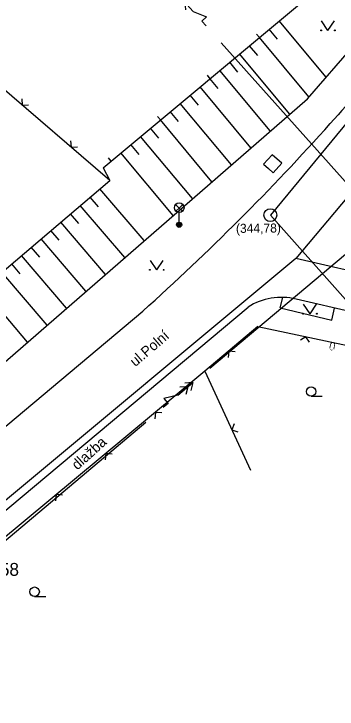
# Model space of a CAD drawing. Extents: x -614582 to -612559, y -1157748 to -1156203.
# Drawn here: x -613224 to -613198.9, y -1156869.3 to -1156815.3 of the extents above; entities that cross this region are included whole.
import ezdxf

# ---------------------------------------------------------------- set-up
doc = ezdxf.new("R2010")
doc.units = 0
for name, color, linetype in [('Vrstva 1', 7, 'Continuous'), ('Vrstva 10', 7, 'Continuous'), ('Vrstva 11', 7, 'Continuous'), ('Vrstva 12', 7, 'Continuous'), ('Vrstva 13', 7, 'Continuous'), ('Vrstva 15', 7, 'Continuous'), ('Vrstva 17', 7, 'Continuous'), ('Vrstva 35', 7, 'Continuous'), ('Vrstva 4', 7, 'Continuous'), ('Vrstva 48', 7, 'Continuous'), ('Vrstva 49', 7, 'Continuous'), ('Vrstva 5', 7, 'Continuous'), ('Vrstva 7', 7, 'Continuous')]:
    doc.layers.add(name, color=color, linetype=linetype)

# ---------------------------------------------------------------- blocks, each defined once
blk = doc.blocks.new('PLOTD0')
at = {"layer": 'Vrstva 1'}
blk.add_lwpolyline([(3.5, -3.5), (0, 0), (-3.5, -3.5)], dxfattribs=at)
blk = doc.blocks.new('PLOTDR')
at = {"layer": 'Vrstva 1'}
blk.add_lwpolyline([(-3.5, 3.5), (0, 0), (3.5, 3.5)], dxfattribs=at)
blk = doc.blocks.new('SC3408')
at = {"layer": 'Vrstva 11'}
for points in [[(0, 5.5), (-2.5, 8)], [(0, 5.5), (-2.5, 3)], [(0, 5.5), (2.5, 8)], [(0, 5.5), (2.5, 3)], [(0, -5.5), (0, 2)]]:
    blk.add_lwpolyline(points, dxfattribs=at)
for centre, radius in [((0, 5.75), 3.75), ((0, -7.5), 2), ((0, -7.5), 1.6), ((0, -7.5), 1.2), ((0, -7.5), 0.8), ((0, -7.5), 0.4)]:
    blk.add_circle(centre, radius, dxfattribs=at)
blk = doc.blocks.new('SC3407')
at = {"layer": 'Vrstva 10'}
blk.add_lwpolyline([(0, -5), (5, -5), (5, 5), (-5, 5), (-5, -5), (0, -5)], dxfattribs=at)
blk = doc.blocks.new('PLOTD1')
at = {"layer": 'Vrstva 1'}
blk.add_line((0, 3.5), (0, 0), dxfattribs=at)
blk = doc.blocks.new('SC3413')
at = {"layer": 'Vrstva 15'}
for points in [[(0, -0.625), (-10, 4.375), (-10, -0.625), (-15, -0.625)], [(10, -0.625), (5, 3.125)], [(15, -0.625), (10, 3.125)], [(0, -0.625), (15, -0.625), (10, -4.375)], [(15, -0.625), (10, -0.625), (5, -4.375)]]:
    blk.add_lwpolyline(points, dxfattribs=at)
blk = doc.blocks.new('SC3400')
at = {"layer": 'Vrstva 10'}
blk.add_circle((0, 0), 5, dxfattribs=at)

msp = doc.modelspace()

# ---------------------------------------------------------------- linework, layer by layer
at = {"layer": 'Vrstva 12'}
for p, q in [((-613199.755, -1156820.235), (-613203.399, -1156815.863)), ((-613203.523, -1156817.276), (-613204.167, -1156816.504)), ((-613201.085, -1156821.762), (-613204.935, -1156817.144)), ((-613205.059, -1156818.556), (-613205.703, -1156817.784)), ((-613202.578, -1156823.096), (-613206.471, -1156818.424)), ((-613206.596, -1156819.837), (-613207.239, -1156819.065)), ((-613204.087, -1156824.409), (-613208.007, -1156819.705)), ((-613208.132, -1156821.117), (-613208.776, -1156820.345)), ((-613205.596, -1156825.722), (-613209.544, -1156820.986)), ((-613209.668, -1156822.398), (-613210.312, -1156821.626)), ((-613207.105, -1156827.035), (-613211.08, -1156822.266)), ((-613211.205, -1156823.678), (-613211.848, -1156822.906)), ((-613208.614, -1156828.348), (-613212.616, -1156823.547)), ((-613212.741, -1156824.959), (-613213.384, -1156824.187)), ((-613210.123, -1156829.661), (-613214.153, -1156824.827)), ((-613214.277, -1156826.239), (-613214.921, -1156825.467)), ((-613211.632, -1156830.975), (-613215.689, -1156826.108)), ((-613213.873, -1156832.925), (-613217.315, -1156828.892)), ((-613217.423, -1156830.305), (-613218.076, -1156829.541)), ((-613215.382, -1156834.238), (-613218.836, -1156830.19)), ((-613218.944, -1156831.603), (-613219.597, -1156830.839)), ((-613216.891, -1156835.551), (-613220.358, -1156831.488)), ((-613220.466, -1156832.902), (-613221.118, -1156832.137)), ((-613218.4, -1156836.864), (-613221.879, -1156832.786)), ((-613221.987, -1156834.2), (-613222.64, -1156833.436)), ((-613219.908, -1156838.177), (-613223.4, -1156834.085)), ((-613223.509, -1156835.498), (-613224.161, -1156834.734)), ((-613221.417, -1156839.49), (-613224.922, -1156835.383)), ((-613222.926, -1156840.803), (-613226.443, -1156836.681))]:
    msp.add_line(p, q, dxfattribs=at)
at = {"layer": 'Vrstva 15'}
for p, q in [((-613195.401, -1156831.566), (-613207.904, -1156817.551)), ((-613208.771, -1156842.832), (-613195.401, -1156831.566)), ((-613227.111, -1156858.286), (-613213.741, -1156847.021))]:
    msp.add_line(p, q, dxfattribs=at)
at = {"layer": 'Vrstva 17'}
for p, q in [((-613153.501, -1156776.546), (-613202.111, -1156834.306)), ((-613202.111, -1156834.306), (-613285.281, -1156903.656)), ((-613185.961, -1156838.036), (-613202.111, -1156834.306))]:
    msp.add_line(p, q, dxfattribs=at)
at = {"layer": 'Vrstva 4'}
for p, q in [((-613201.211, -1156821.906), (-613164.812, -1156780.119)), ((-613235.654, -1156851.878), (-613201.211, -1156821.906)), ((-613217.071, -1156827.266), (-613216.551, -1156828.246)), ((-613230.871, -1156840.466), (-613216.551, -1156828.246)), ((-613203.331, -1156838.136), (-613203.126, -1156837.339)), ((-613178.461, -1156842.976), (-613202.091, -1156837.466)), ((-613242.031, -1156868.466), (-613205.811, -1156838.086)), ((-613233.131, -1156854.486), (-613213.991, -1156838.406)), ((-613203.331, -1156838.136), (-613199.321, -1156839.106)), ((-613199.321, -1156839.106), (-613199.101, -1156838.163))]:
    msp.add_line(p, q, dxfattribs=at)
for centre, radius, start, end in [((-612762.676, -1157214.744), 586.144, 136.755048, 138.170586), ((-613339.047, -1156698.876), 187.37, 311.86875, 318.17059), ((-613203.206, -1156842.247), 4.909, 76.8744, 122.0502)]:
    msp.add_arc(centre, radius, start, end, dxfattribs=at)
at = {"layer": 'Vrstva 48'}
for p, q in [((-613188.77, -1156812.402), (-613204.081, -1156830.946)), ((-613204.081, -1156830.946), (-613198.261, -1156837.496))]:
    msp.add_line(p, q, dxfattribs=at)
at = {"layer": 'Vrstva 5'}
for p, q in [((-613217.071, -1156827.266), (-613201.091, -1156813.946)), ((-613216.551, -1156828.246), (-613230.935, -1156815.895)), ((-613205.051, -1156839.606), (-613209.161, -1156843.076)), ((-613205.051, -1156839.606), (-613196.431, -1156841.426)), ((-613209.161, -1156843.076), (-613240.711, -1156869.256)), ((-613209.161, -1156843.076), (-613205.629, -1156850.749))]:
    msp.add_line(p, q, dxfattribs=at)
at = {"layer": 'Vrstva 7'}
for points in [[(-613199.609, -1156816.596), (-613200.109, -1156815.863)], [(-613199.609, -1156816.596), (-613199.109, -1156815.863)], [(-613212.9, -1156835.197), (-613213.4, -1156834.464)], [(-613212.9, -1156835.197), (-613212.4, -1156834.464)], [(-613201.003, -1156838.606), (-613201.503, -1156837.873)], [(-613201.003, -1156838.606), (-613200.503, -1156837.873)], [(-613200.92, -1156845.018), (-613200.42, -1156845.018), (-613200.053, -1156845.018)], [(-613222.382, -1156860.568), (-613221.882, -1156860.568), (-613221.515, -1156860.568)]]:
    msp.add_lwpolyline(points, dxfattribs=at)
for centre, radius in [((-613200.142, -1156816.596), 0.0333), ((-613199.075, -1156816.596), 0.0333), ((-613213.434, -1156835.197), 0.0333), ((-613212.367, -1156835.197), 0.0333), ((-613201.537, -1156838.606), 0.0333), ((-613200.47, -1156838.606), 0.0333), ((-613200.92, -1156844.652), 0.367), ((-613222.382, -1156860.201), 0.367)]:
    msp.add_circle(centre, radius, dxfattribs=at)

# ---------------------------------------------------------------- block references
at = {"layer": 'Vrstva 10', "xscale": 0.10000000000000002, "yscale": 0.1, "rotation": -42.029067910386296}
msp.add_blockref('SC3407', (-613203.901, -1156826.956), dxfattribs=at)
at = {"layer": 'Vrstva 11', "xscale": 0.1, "yscale": 0.10000000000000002}
msp.add_blockref('SC3408', (-613211.161, -1156830.946), dxfattribs=at)
at = {"layer": 'Vrstva 15'}
for p, xscale, yscale, rotation in [((-613210.021, -1156815.084), 0.10000000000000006, -0.10000000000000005, 131.73698674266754), ((-613211.296, -1156844.878), 0.1, 0.09999999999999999, 40.11870800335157)]:
    msp.add_blockref('SC3413', p, dxfattribs=dict(at, xscale=xscale, yscale=yscale, rotation=rotation))
at = {"layer": 'Vrstva 48', "xscale": 0.1, "yscale": 0.10000000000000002}
msp.add_blockref('SC3400', (-613204.081, -1156830.946), dxfattribs=at)
at = {"layer": 'Vrstva 5'}
for name, p, xscale, yscale, rotation in [('PLOTD1', (-613204.932, -1156817.148), 0.1, 0.10000000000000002, 39.812623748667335), ('PLOTD1', (-613208.772, -1156820.349), 0.1, 0.10000000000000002, 39.812623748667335), ('PLOTD0', (-613223.348, -1156822.41), 0.1, 0.10000000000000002, 139.34869838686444), ('PLOTD1', (-613212.613, -1156823.55), 0.1, 0.10000000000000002, 39.812623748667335), ('PLOTD0', (-613219.555, -1156825.667), 0.1, 0.10000000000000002, 139.34869838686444), ('PLOTD1', (-613216.454, -1156826.752), 0.1, 0.10000000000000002, 39.812623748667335), ('PLOTD0', (-613201.323, -1156840.393), 0.1, 0.09999999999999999, -11.922152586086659), ('PLOTDR', (-613207.313, -1156841.52), 0.1, 0.10000000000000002, -139.82619164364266), ('PLOTDR', (-613213.009, -1156846.269), 0.10000000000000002, 0.10000000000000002, -140.3143168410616), ('PLOTDR', (-613207.07, -1156847.618), 0.1, 0.09999999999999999, -65.2835821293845), ('PLOTDR', (-613216.857, -1156849.462), 0.10000000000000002, 0.10000000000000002, -140.3143168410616), ('PLOTDR', (-613220.704, -1156852.655), 0.10000000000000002, 0.10000000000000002, -140.3143168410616)]:
    msp.add_blockref(name, p, dxfattribs=dict(at, xscale=xscale, yscale=yscale, rotation=rotation))

# ---------------------------------------------------------------- texts
at = {"layer": 'Vrstva 13'}
for s, rotation, p in [('ul.Polní', 40.5008, (-613214.574, -1156842.76)), ('dlažba', 42.1226, (-613219.068, -1156850.79))]:
    msp.add_text(s, height=0.8, rotation=rotation, dxfattribs=at).set_placement(p)
at = {"layer": 'Vrstva 35'}
msp.add_text('158', height=1, dxfattribs=at).set_placement((-613225.829, -1156858.968))
at = {"layer": 'Vrstva 49'}
msp.add_text('(344,78)', height=0.7, rotation=0.609, dxfattribs=at).set_placement((-613206.749, -1156832.329))
at = {"layer": 'Vrstva 5'}
msp.add_text('Û', height=0.5, rotation=168.0778, dxfattribs=at).set_placement((-613198.975, -1156840.889))

doc.saveas('drawing.dxf')
